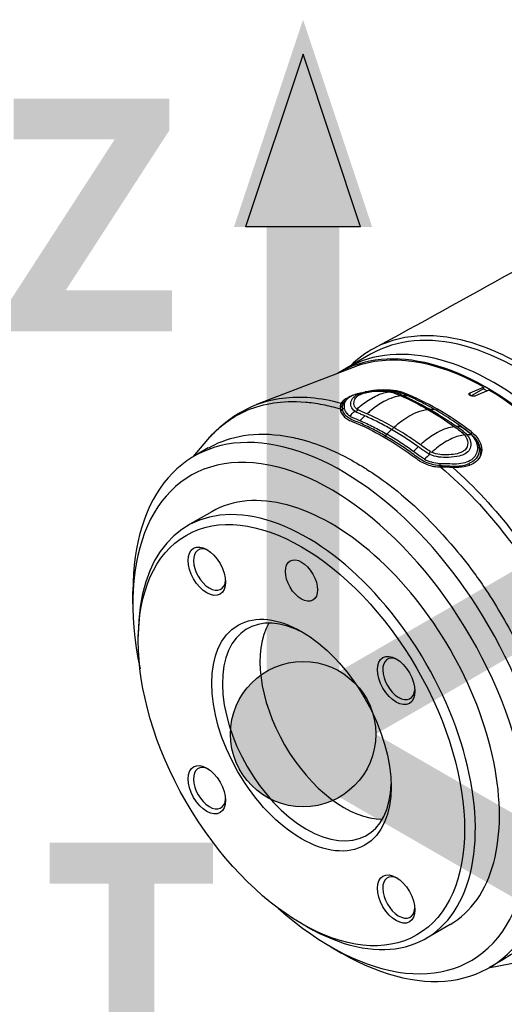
# Model space of a CAD drawing. Header units: millimetres. Extents: x 0 to 4378, y 0 to 2376.
# Tile 323 of 331: x 2525 to 2589, y 1859 to 1989. Entities that reach past the tile are written whole.
import ezdxf

# ---------------------------------------------------------------- set-up
doc = ezdxf.new("R2010")
doc.units = ezdxf.units.MM
doc.header["$LTSCALE"] = 0.2
for name, color, linetype in [('01_Object Line', 4, 'Continuous'), ('07_Special Line2', 76, 'Continuous'), ('12_Before Rev.Num.', 5, 'Continuous')]:
    doc.layers.add(name, color=color, linetype=linetype)
doc.layers.add('14_Mark', color=7, linetype='Continuous', true_color=0xe03c31)
doc.styles.add('Rainbow-5.0 Style', font='malgunsl.ttf')

# ---------------------------------------------------------------- blocks, each defined once
blk = doc.blocks.new('A$C6724399f_1')
for p, q in [((-137.73, 911.03), (-141.97, 908.58)), ((-140.05, 909.3), (-152.8, 904.38)), ((-124.59, 905.94), (-122.82, 906.7)), ((-122.82, 906.7), (-122.82, 906.46)), ((-133.27, 905.73), (-133.27, 905.9)), ((-133.27, 905.55), (-133.27, 905.55)), ((-124.59, 905.59), (-124.59, 905.94)), ((-122.82, 906.46), (-124.44, 905.53)), ((-122.12, 906.29), (-123.89, 905.53)), ((-122.82, 906.46), (-122.36, 906.19)), ((-141.71, 903.61), (-141.71, 903.55)), ((-139.75, 903.47), (-139.75, 903.47)), ((-139.31, 903.63), (-139.31, 903.63)), ((-128.93, 903.55), (-128.93, 903.79)), ((-139.69, 902.17), (-139.69, 902.17)), ((-138.79, 901.78), (-138.79, 901.78)), ((-136.44, 902.32), (-136.44, 902.32)), ((-137.16, 900.99), (-137.16, 900.99)), ((-135.23, 900.84), (-135.23, 900.84)), ((-129.55, 900.33), (-129.55, 900.33)), ((-124.46, 900.81), (-124.46, 900.47)), ((-124.46, 900.38), (-124.46, 900.38)), ((-161.16, 897.5), (-159.25, 899.75)), ((-134.43, 899.42), (-134.43, 899.42)), ((-131.77, 899.52), (-131.77, 899.52)), ((-130.74, 899.43), (-130.74, 899.43)), ((-130.72, 899.45), (-130.72, 899.45)), ((-130.43, 899.68), (-130.43, 899.68)), ((-130.31, 899.78), (-130.31, 899.78)), ((-127.28, 899.76), (-127.28, 899.76)), ((-159.18, 898.65), (-161.06, 897.56)), ((-131.58, 897.45), (-131.58, 897.45)), ((-128.83, 897.46), (-128.84, 897.47)), ((-126.21, 897.93), (-126.21, 897.93)), ((-126.21, 897.54), (-126.21, 897.54)), ((-124.76, 898.3), (-124.76, 898.3)), ((-123.19, 897.99), (-123.19, 897.7)), ((-128.09, 897.39), (-128.09, 897.4)), ((-127.3, 896.58), (-127.3, 896.58)), ((-125.64, 896.33), (-125.64, 896.33)), ((-126.46, 895.69), (-126.46, 895.69)), ((-126.4, 894.29), (-126.4, 894.29)), ((-158.71, 890.23), (-161.9, 888.39)), ((-169.14, 878.07), (-169.14, 879.71)), ((-168.42, 873.16), (-168.42, 873.98)), ((-146.87, 835.84), (-146.16, 835.43)), ((-127.24, 835.71), (-130.42, 833.87)), ((-142.98, 832.76), (-141.56, 831.94)), ((-120.18, 831.1), (-122.06, 830.01)), ((-119.22, 830.49), (-122.16, 829.96))]:
    blk.add_line(p, q)
for centre, major_axis, ratio, start_param, end_param in [((-118.23, 877.26), (19.5, -33.77), 0.57735, 0, 3.141593), ((-121.41, 875.42), (19.5, -33.77), 0.57735, 0, 3.141593), ((-122.47, 874.81), (19.5, -33.77), 0.57735, 6.276472, 9.431491), ((-122.47, 874.81), (-19.41, 33.62), 0.57735, 5.510668, 6.192986), ((-122.47, 874.81), (-19.5, 33.77), 0.57735, 0.219576, 0.219609), ((-135.86, 896.61), (-2.01, -9.4), 0.657892, 3.207955, 3.309887), ((-134.41, 906.19), (0.123, 0.346), 0.586063, 3.505391, 4.05706), ((-128.77, 870.51), (21.99, -35.18), 0.558405, 2.458612, 2.489385), ((-134.36, 896.22), (2.02, 9.23), 0.669342, 0.072693, 0.1726), ((-128.86, 871.12), (19.98, -34.61), 0.577349, 2.358445, 2.512651), ((-122.47, 874.81), (19.41, -33.62), 0.57735, 0.0902, 2.343313), ((-122.47, 874.81), (-19.5, 33.77), 0.57735, 0.251781, 0.251867), ((-122.47, 874.81), (-17.98, 31.13), 0.57735, 0.101577, 0.10159), ((-139.75, 903.85), (-0.399, 0.039), 0.823926, 1.423079, 2.74037), ((-135.87, 906.19), (-3.97, -2.05), 0.476479, 0.211736, 0.2911), ((-129.97, 904.01), (-0.177, -0.308), 0.579231, 0.292939, 1.038344), ((-128.86, 871.12), (-19.98, 34.61), 0.577351, 5.341331, 5.500035), ((-134.91, 901.43), (0.135, 0.319), 0.655917, 3.458041, 4.784387), ((-127.32, 892.16), (-2.06, -9.21), 0.669522, 3.217308, 3.317215), ((-128.87, 870.6), (21.68, -35.31), 0.553474, 2.187803, 2.218617), ((-141.56, 863.78), (19.5, -33.77), 0.57735, 5.497787, 10.210176), ((-125.51, 901.05), (-0.226, -0.288), 0.524587, 0.216973, 1.096818), ((-125.98, 890.9), (-2.02, -9.4), 0.657828, 3.208445, 3.310377), ((-132.64, 898.56), (-1.5, 0), 0.57735, 5.393777, 5.394101), ((-132.43, 899.87), (-2, 0), 0.577602, 1.360978, 1.364511), ((-132.43, 899.87), (-2, 0), 0.577602, 2.317387, 2.317522), ((-132.43, 899.87), (2, 0), 0.577602, 6.101672, 6.101975), ((-142.98, 862.97), (-18.5, 32.04), 0.57735, 2.086336, 7.338442), ((-132.43, 898.68), (2, 0), 0.57735, 5.048975, 5.049302), ((-132.43, 898.68), (2, 0), 0.57735, 5.868287, 5.869086), ((-132.43, 898.68), (2, 0), 0.57735, 6.180219, 6.184222), ((-129.94, 898.19), (0.008, 0.395), 0.120682, 3.412409, 4.729332), ((-126.59, 900.83), (-4.24, -1.59), 0.623526, 0.480007, 0.55937), ((-142.98, 862.97), (15.74, -27.26), 0.57735, 0, 3.141593), ((-146.16, 861.13), (15.74, -27.26), 0.57735, 5.497787, 10.210176), ((-101.26, 887.05), (14.54, -25.18), 0.57735, 4.305765, 4.305803), ((-118.99, 887.51), (-1, 1.73), 0.57735, 0.213181, 0.213461), ((-118.99, 887.51), (-1, 1.73), 0.57735, 1.221476, 1.223962), ((-159.01, 882.58), (-1.5, 2.6), 0.57735, 5.577992, 10.129971), ((-146.16, 861.13), (-7.88, 13.65), 0.57735, 5.52902, 10.178943), ((-141.21, 863.99), (-7.88, 13.65), 0.57735, 0.319372, 2.82222), ((-134.02, 868.14), (-1.5, 2.6), 0.57735, 5.577992, 10.129971), ((-159.01, 853.71), (-1.5, 2.6), 0.57735, 5.577992, 10.129971), ((-134.02, 839.28), (-1.5, 2.6), 0.57735, 5.577992, 10.129971)]:
    blk.add_ellipse(centre, major_axis=major_axis, ratio=ratio, start_param=start_param, end_param=end_param)
for centre, major_axis in [((-146.87, 860.72), (15.24, -26.39)), ((-159.37, 882.37), (-1.75, 3.03)), ((-146.87, 881.13), (-1.5, 2.6)), ((-146.87, 860.72), (-8.38, 14.52)), ((-134.37, 867.94), (-1.75, 3.03)), ((-159.37, 853.51), (-1.75, 3.03)), ((-134.37, 839.07), (-1.75, 3.03))]:
    blk.add_ellipse(centre, major_axis=major_axis, ratio=0.57735)
for points in [[(-137.36, 911.77), (-131.23, 915.12), (-125.08, 918.51), (-118.92, 921.93)], [(-134.28, 906.08), (-134.74, 906.19), (-135.28, 906.26), (-135.85, 906.27)], [(-133.7, 905.89), (-133.88, 905.96), (-134.06, 906.02), (-134.26, 906.07)], [(-133.71, 905.53), (-132.54, 905.02), (-131.37, 904.42), (-130.19, 903.75)], [(-132.79, 905.53), (-133.09, 905.66), (-133.39, 905.78), (-133.7, 905.89)], [(-152.8, 904.38), (-152.8, 904.38), (-152.8, 904.38), (-152.8, 904.38)], [(-141.45, 903.77), (-141.38, 903.82), (-141.3, 903.88), (-141.22, 903.93)], [(-141.06, 904.89), (-141, 904.94), (-140.94, 905), (-140.87, 905.05)], [(-141.69, 903.78), (-141.71, 903.71), (-141.71, 903.62), (-141.7, 903.54)], [(-141.45, 903.77), (-141.55, 903.69), (-141.64, 903.56), (-141.67, 903.45)], [(-140.49, 902.88), (-140.27, 903.1), (-140.05, 903.32), (-139.84, 903.53)], [(-138.5, 902.88), (-138.71, 902.68), (-138.92, 902.47), (-139.13, 902.26)], [(-138.73, 903.37), (-138.73, 903.37), (-138.73, 903.37), (-138.72, 903.37)], [(-130.19, 903.74), (-129.01, 903.06), (-127.83, 902.3), (-126.65, 901.45)], [(-129.9, 903.77), (-129.69, 903.78), (-129.48, 903.77), (-129.27, 903.75)], [(-138.47, 901.97), (-138.47, 901.97), (-138.47, 901.97), (-138.47, 901.97)], [(-126.34, 901.88), (-126.23, 901.81), (-126.13, 901.73), (-126.02, 901.66)], [(-124.84, 900.78), (-125.13, 901.01), (-125.43, 901.24), (-125.74, 901.45)], [(-135.86, 900.03), (-135.84, 900.1), (-135.81, 900.16), (-135.77, 900.22)], [(-135.77, 900.22), (-135.71, 900.3), (-135.65, 900.38), (-135.61, 900.48)], [(-124.38, 900.37), (-124.52, 900.51), (-124.68, 900.65), (-124.84, 900.78)], [(-159.26, 899.75), (-159.25, 899.76), (-159.24, 899.76), (-159.24, 899.77)], [(-132.07, 898.18), (-131.86, 898.4), (-131.65, 898.61), (-131.44, 898.81)], [(-129.94, 897.81), (-130.17, 897.61), (-130.39, 897.39), (-130.6, 897.17)], [(-125.8, 898.07), (-125.8, 898.07), (-125.8, 898.07), (-125.8, 898.07)], [(-128.57, 896.33), (-128.57, 896.43), (-128.57, 896.52), (-128.57, 896.62)], [(-128.55, 896.13), (-128.56, 896.2), (-128.56, 896.27), (-128.57, 896.33)], [(-124.93, 896.87), (-124.93, 896.87), (-124.93, 896.87), (-124.93, 896.87)], [(-124.76, 896.58), (-124.73, 896.51), (-124.71, 896.43), (-124.69, 896.34)], [(-128.04, 895.77), (-128.04, 895.77), (-128.04, 895.77), (-128.04, 895.77)], [(-125.55, 894.85), (-125.55, 894.85), (-125.55, 894.85), (-125.55, 894.85)], [(-126.69, 894.56), (-126.69, 894.56), (-126.69, 894.56), (-126.69, 894.56)], [(-125.3, 894.62), (-125.3, 894.62), (-125.3, 894.62), (-125.3, 894.62)], [(-124.68, 894.02), (-124.68, 894.02), (-124.68, 894.02), (-124.68, 894.02)], [(-124.18, 893.52), (-124.18, 893.52), (-124.18, 893.52), (-124.18, 893.52)], [(-123.8, 893.14), (-123.8, 893.14), (-123.8, 893.14), (-123.8, 893.14)], [(-123.55, 892.88), (-123.55, 892.88), (-123.55, 892.88), (-123.55, 892.88)], [(-123.14, 892.45), (-123.14, 892.45), (-123.14, 892.45), (-123.14, 892.45)], [(-123.11, 892.42), (-123.12, 892.42), (-123.12, 892.42), (-123.12, 892.42)], [(-122.33, 891.58), (-122.33, 891.57), (-122.33, 891.57), (-122.33, 891.57)]]:
    blk.add_open_spline(points, degree=3)
for points, knots in [([(-118.23, 909.87), (-120.97, 911.42), (-123.7, 912.48), (-128.76, 913.55), (-131.07, 913.61), (-134.64, 912.97), (-135.99, 912.5), (-138.39, 911.23), (-139.45, 910.44), (-140.4, 909.49)], [0.000001, 0.000001, 0.000001, 0.000001, 1.164971, 1.164971, 2.245726, 2.245726, 2.976579, 2.976579, 3.662816, 3.662816, 3.662816, 3.662816]), ([(-152.8, 904.38), (-151.72, 904.79), (-150.57, 905.08), (-149.39, 905.24), (-146.99, 905.55), (-144.37, 905.33), (-141.63, 904.58)], [-0.1678514, -0.1678514, -0.1678514, -0.1678514, -0.1123126, -0.1123126, -0.1123126, 0, 0, 0, 0]), ([(-140.23, 905.53), (-140.52, 905.4), (-140.79, 905.27), (-141.29, 904.96), (-141.5, 904.77), (-141.63, 904.58)], [-0.2892406, -0.2892406, -0.2892406, -0.2892406, -0.1642391, -0.1642391, -0.0003909, -0.0003909, -0.0003909, -0.0003909]), ([(-140.03, 905.63), (-140.07, 905.61), (-140.11, 905.59), (-140.43, 905.43), (-140.65, 905.26), (-141, 904.94), (-141.12, 904.8), (-141.25, 904.41), (-141.26, 904.19), (-141.22, 903.93)], [27.245572, 27.245572, 27.245572, 27.245572, 27.43036, 27.43036, 28.758819, 28.758819, 30.087278, 30.087278, 31.415738, 31.415738, 31.415738, 31.415738]), ([(-139.84, 903.53), (-140.31, 903.85), (-140.43, 904.37), (-140.3, 904.82), (-140.22, 905.08), (-140.04, 905.32), (-139.78, 905.51), (-139.59, 905.65), (-139.35, 905.76), (-139.07, 905.85), (-138.39, 906.07), (-137.5, 906.18), (-136.64, 906.22), (-136.03, 906.25), (-135.43, 906.21), (-134.91, 906.1)], [6.83821, 6.83821, 6.83821, 6.83821, 9.362067, 9.362067, 9.362067, 10.842339, 10.842339, 10.842339, 11.887217, 11.887217, 11.887217, 14.411544, 14.411544, 14.411544, 16.204654, 16.204654, 16.204654, 16.204654]), ([(-140.03, 905.63), (-139.9, 905.69), (-139.76, 905.74), (-139.4, 905.85), (-139.17, 905.91), (-138.55, 906.04), (-138.17, 906.1), (-137.42, 906.2), (-137.07, 906.23), (-136.63, 906.26), (-136.54, 906.26), (-136.35, 906.27), (-136.25, 906.27), (-136.05, 906.27), (-135.95, 906.27), (-135.85, 906.27)], [0, 0, 0, 0, 0.0433293, 0.0433293, 0.1165032, 0.1165032, 0.2464569, 0.2464569, 0.3524355, 0.3524355, 0.3803043, 0.3803043, 0.4094502, 0.4094502, 0.4402949, 0.4402949, 0.4402949, 0.4402949]), ([(-139.55, 903.79), (-139.89, 904.06), (-140, 904.44), (-139.93, 904.81), (-139.88, 905.02), (-139.78, 905.2), (-139.62, 905.37), (-139.58, 905.41), (-139.53, 905.45), (-139.48, 905.49)], [7.141582, 7.141582, 7.141582, 7.141582, 9.362054, 9.362054, 9.362054, 10.573628, 10.573628, 10.573628, 10.889931, 10.889931, 10.889931, 10.889931]), ([(-139.55, 903.79), (-139.4, 903.92), (-139.26, 904.04), (-139.11, 904.16), (-138.54, 904.64), (-137.95, 905.05), (-137.36, 905.37), (-137.35, 905.37), (-137.34, 905.38), (-137.33, 905.38), (-136.73, 905.7), (-136.13, 905.92), (-135.57, 906.02), (-135.44, 906.04), (-135.32, 906.06), (-135.2, 906.08)], [-8.25646, -8.25646, -8.25646, -8.25646, -7.624618, -7.624618, -7.624618, -5.1247, -5.1247, -5.1247, -5.082989, -5.082989, -5.082989, -2.541442, -2.541442, -2.541442, -1.992945, -1.992945, -1.992945, -1.992945]), ([(-139.48, 905.49), (-139.33, 905.61), (-139.13, 905.72), (-138.74, 905.86), (-138.58, 905.91), (-138.41, 905.95)], [10.889931, 10.889931, 10.889931, 10.889931, 11.886462, 11.886462, 12.517617, 12.517617, 12.517617, 12.517617]), ([(-133.27, 905.9), (-133.69, 906.06), (-134.18, 906.17), (-135.26, 906.31), (-135.83, 906.33), (-137.05, 906.28), (-137.69, 906.2), (-138.34, 906.07), (-138.4, 906.06), (-138.45, 906.05)], [-1.0630218, -1.0630218, -1.0630218, -1.0630218, -0.8848058, -0.8848058, -0.7073819, -0.7073819, -0.5174641, -0.5174641, -0.50072, -0.50072, -0.50072, -0.50072]), ([(-138.41, 905.95), (-137.89, 906.08), (-137.3, 906.14), (-136.18, 906.19), (-135.66, 906.17), (-135.2, 906.08)], [12.517617, 12.517617, 12.517617, 12.517617, 14.410588, 14.410588, 16.122304, 16.122304, 16.122304, 16.122304]), ([(-133.71, 905.53), (-134.06, 905.49), (-134.4, 905.42), (-134.76, 905.31), (-135.16, 905.18), (-135.57, 905), (-135.98, 904.78), (-136.56, 904.46), (-137.15, 904.05), (-137.76, 903.54), (-137.91, 903.42), (-138.06, 903.29), (-138.21, 903.15)], [1.942734, 1.942734, 1.942734, 1.942734, 3.510907, 3.510907, 3.510907, 5.294969, 5.294969, 5.294969, 7.771433, 7.771433, 7.771433, 8.384461, 8.384461, 8.384461, 8.384461]), ([(-135.2, 906.08), (-135.11, 906.06), (-135.01, 906.03), (-134.92, 906.01), (-134.83, 905.98), (-134.74, 905.95), (-134.66, 905.92), (-134.64, 905.92), (-134.62, 905.91), (-134.6, 905.9)], [16.1226828, 16.1226828, 16.1226828, 16.1226828, 16.4885012, 16.4885012, 16.4885012, 16.8511653, 16.8511653, 16.8511653, 16.9347143, 16.9347143, 16.9347143, 16.9347143]), ([(-134.91, 906.1), (-134.82, 906.08), (-134.72, 906.05), (-134.63, 906.03), (-134.55, 906), (-134.46, 905.97), (-134.38, 905.94), (-134.36, 905.93), (-134.34, 905.93), (-134.32, 905.92)], [16.2046565, 16.2046565, 16.2046565, 16.2046565, 16.5350251, 16.5350251, 16.5350251, 16.8635253, 16.8635253, 16.8635253, 16.9347143, 16.9347143, 16.9347143, 16.9347143]), ([(-134.6, 905.9), (-134.47, 905.85), (-134.28, 905.77), (-134.01, 905.66), (-133.86, 905.59), (-133.71, 905.53)], [0, 0, 0, 0, 0.0569111, 0.0569111, 0.1273668, 0.1273668, 0.1273668, 0.1273668]), ([(-133.43, 905.55), (-133.14, 905.42), (-132.85, 905.29), (-132.26, 905.01), (-131.97, 904.87), (-131.08, 904.42), (-130.49, 904.11), (-129.9, 903.77)], [-0.5003967, -0.5003967, -0.5003967, -0.5003967, -0.3749442, -0.3749442, -0.2498089, -0.2498089, 0, 0, 0, 0]), ([(-129.27, 903.75), (-129.66, 903.97), (-130.05, 904.19), (-130.44, 904.39), (-130.83, 904.6), (-131.22, 904.8), (-131.61, 904.98), (-132.01, 905.17), (-132.4, 905.36), (-132.79, 905.53)], [13.589461, 13.589461, 13.589461, 13.589461, 15.291102, 15.291102, 15.291102, 16.992719, 16.992719, 16.992719, 18.712231, 18.712231, 18.712231, 18.712231]), ([(-123.89, 905.53), (-123.93, 905.51), (-123.99, 905.5), (-124.11, 905.48), (-124.18, 905.48), (-124.3, 905.49), (-124.37, 905.5), (-124.49, 905.54), (-124.55, 905.56), (-124.64, 905.61), (-124.68, 905.65), (-124.73, 905.71), (-124.74, 905.74), (-124.74, 905.81), (-124.73, 905.84), (-124.67, 905.9), (-124.64, 905.92), (-124.59, 905.94)], [0.1511512, 0.1511512, 0.1511512, 0.1511512, 0.1700527, 0.1700527, 0.1890362, 0.1890362, 0.2079284, 0.2079284, 0.2268206, 0.2268206, 0.2457128, 0.2457128, 0.264605, 0.264605, 0.2835884, 0.2835884, 0.3024899, 0.3024899, 0.3024899, 0.3024899]), ([(-159.24, 899.77), (-158.62, 900.5), (-158.12, 900.95), (-157.84, 901.2), (-157.71, 901.32), (-157.62, 901.4), (-157.57, 901.43), (-157.24, 901.72), (-156.74, 902.13), (-156.01, 902.59), (-155.07, 903.19), (-154.47, 903.44), (-154.3, 903.52), (-154.21, 903.56), (-154.12, 903.6), (-154.03, 903.64), (-152.91, 904.11), (-151.73, 904.43), (-150.5, 904.62), (-149.41, 904.78), (-148.01, 904.87), (-146.3, 904.72), (-145.74, 904.67), (-144.98, 904.58), (-144.04, 904.39), (-143.37, 904.25), (-142.61, 904.07), (-141.76, 903.81)], [-0.2964944, -0.2964944, -0.2964944, -0.2964944, -0.2645883, -0.2645883, -0.2645883, -0.25, -0.25, -0.25, -0.21875, -0.21875, -0.21875, -0.1875, -0.1875, -0.1875, -0.1826751, -0.1826751, -0.1826751, -0.125, -0.125, -0.125, -0.0625, -0.0625, -0.0625, -0.0258077, -0.0258077, -0.0258077, 0, 0, 0, 0]), ([(-159.24, 899.77), (-159.24, 899.77), (-159.24, 899.77), (-159.24, 899.77), (-159.24, 899.77), (-159.24, 899.77), (-159.24, 899.77), (-159.24, 899.77), (-159.24, 899.77), (-159.24, 899.77), (-159.24, 899.77), (-159.24, 899.77), (-159.24, 899.77), (-159.23, 899.78), (-159.23, 899.78), (-159.23, 899.79), (-159.22, 899.79), (-159.2, 899.81), (-159.19, 899.83), (-159.13, 899.9), (-159.09, 899.95), (-158.92, 900.14), (-158.79, 900.29), (-158.25, 900.85), (-157.83, 901.26), (-156.03, 902.8), (-154.48, 903.73), (-152.8, 904.38)], [0, 0, 0, 0, 0.00005, 0.00005, 0.000069, 0.000069, 0.00013, 0.00013, 0.00017, 0.00017, 0.00029, 0.00029, 0.00065, 0.00065, 0.00173, 0.00173, 0.00497, 0.00497, 0.01469, 0.01469, 0.04385, 0.04385, 0.131336, 0.131336, 0.393933, 0.393933, 1.206043, 1.206043, 1.206043, 1.206043]), ([(-141.63, 904.58), (-141.64, 904.56), (-141.66, 904.54), (-141.68, 904.48), (-141.7, 904.46), (-141.73, 904.37), (-141.74, 904.31), (-141.79, 904.06), (-141.77, 903.88), (-141.76, 903.81)], [-0.06400045, -0.06400045, -0.06400045, -0.06400045, -0.05698624, -0.05698624, -0.05040221, -0.05040221, -0.03728617, -0.03728617, -0.00001779, -0.00001779, -0.00001779, -0.00001779]), ([(-141.69, 903.78), (-141.68, 903.88), (-141.66, 903.97), (-141.56, 904.24), (-141.47, 904.41), (-141.3, 904.65), (-141.23, 904.73), (-141.16, 904.79)], [0, 0, 0, 0, 0.043852, 0.043852, 0.1087099, 0.1087099, 0.1542399, 0.1542399, 0.1542399, 0.1542399]), ([(-141.06, 904.89), (-141.11, 904.84), (-141.16, 904.8), (-141.21, 904.75), (-141.21, 904.75), (-141.21, 904.75), (-141.21, 904.74), (-141.44, 904.5), (-141.52, 904.19), (-141.45, 903.77)], [-39.614388, -39.614388, -39.614388, -39.614388, -39.2015, -39.2015, -39.2015, -39.181422, -39.181422, -39.181422, -37.039584, -37.039584, -37.039584, -37.039584]), ([(-141.22, 903.93), (-141.22, 903.9), (-141.22, 903.87), (-141.2, 903.81), (-141.19, 903.78), (-141.17, 903.7), (-141.15, 903.64), (-141.11, 903.55), (-141.09, 903.52), (-141.04, 903.44), (-141.02, 903.39), (-140.88, 903.2), (-140.72, 903.03), (-140.49, 902.88)], [0, 0, 0, 0, 0.0146911, 0.0146911, 0.0270405, 0.0270405, 0.0580232, 0.0580232, 0.077436, 0.077436, 0.1037284, 0.1037284, 0.192379, 0.192379, 0.192379, 0.192379]), ([(-141.76, 903.81), (-141.72, 903.44), (-141.55, 903.11), (-141.15, 902.7), (-140.99, 902.57), (-140.71, 902.4), (-140.61, 902.35), (-140.4, 902.25), (-140.33, 902.22), (-140.19, 902.17)], [-0.4608596, -0.4608596, -0.4608596, -0.4608596, -0.2319778, -0.2319778, -0.1176594, -0.1176594, -0.0605125, -0.0605125, -0.000004, -0.000004, -0.000004, -0.000004]), ([(-135.77, 900.22), (-136.32, 900.54), (-136.87, 900.84), (-137.42, 901.12), (-137.98, 901.41), (-138.53, 901.67), (-139.07, 901.91), (-139.07, 901.91), (-139.07, 901.91), (-139.08, 901.91), (-139.62, 902.15), (-140.21, 902.35), (-140.66, 902.63), (-140.66, 902.63), (-140.66, 902.63), (-140.67, 902.63), (-140.89, 902.78), (-141.07, 902.95), (-141.2, 903.14), (-141.33, 903.33), (-141.42, 903.54), (-141.45, 903.77)], [27.547428, 27.547428, 27.547428, 27.547428, 29.915632, 29.915632, 29.915632, 32.28311, 32.28311, 32.28311, 32.293424, 32.293424, 32.293424, 34.650769, 34.650769, 34.650769, 34.666423, 34.666423, 34.666423, 35.852922, 35.852922, 35.852922, 37.039421, 37.039421, 37.039421, 37.039421]), ([(-140.49, 902.88), (-140.47, 902.87), (-140.45, 902.85), (-140.43, 902.84), (-140.24, 902.74), (-140.05, 902.64), (-139.84, 902.55), (-139.6, 902.46), (-139.37, 902.36), (-139.13, 902.26)], [33.655801, 33.655801, 33.655801, 33.655801, 33.760716, 33.760716, 33.760716, 34.688162, 34.688162, 34.688162, 35.7207, 35.7207, 35.7207, 35.7207]), ([(-138.5, 902.88), (-138.56, 902.91), (-138.63, 902.94), (-138.69, 902.97), (-138.71, 902.97), (-138.72, 902.98), (-138.73, 902.99), (-138.81, 903.02), (-138.89, 903.05), (-138.97, 903.09), (-139.05, 903.12), (-139.12, 903.16), (-139.2, 903.19), (-139.28, 903.22), (-139.35, 903.26), (-139.43, 903.29), (-139.5, 903.33), (-139.57, 903.36), (-139.64, 903.4), (-139.71, 903.44), (-139.77, 903.48), (-139.84, 903.53)], [4.856644, 4.856644, 4.856644, 4.856644, 5.128657, 5.128657, 5.128657, 5.185049, 5.185049, 5.185049, 5.513346, 5.513346, 5.513346, 5.841966, 5.841966, 5.841966, 6.171736, 6.171736, 6.171736, 6.503514, 6.503514, 6.503514, 6.83821, 6.83821, 6.83821, 6.83821]), ([(-138.21, 903.15), (-138.22, 903.16), (-138.24, 903.16), (-138.65, 903.34), (-139.05, 903.49), (-139.39, 903.68)], [5.066669, 5.066669, 5.066669, 5.066669, 5.128657, 5.128657, 6.83821, 6.83821, 6.83821, 6.83821]), ([(-134.97, 901.1), (-135.56, 901.44), (-136.15, 901.76), (-137.03, 902.21), (-137.33, 902.36), (-137.91, 902.63), (-138.21, 902.76), (-138.5, 902.88)], [-0.4980541, -0.4980541, -0.4980541, -0.4980541, -0.2482966, -0.2482966, -0.1249533, -0.1249533, -0.0001115, -0.0001115, -0.0001115, -0.0001115]), ([(-134.69, 901.37), (-135.09, 901.6), (-135.49, 901.82), (-135.88, 902.03), (-136.28, 902.24), (-136.67, 902.44), (-137.07, 902.63), (-137.45, 902.81), (-137.83, 902.99), (-138.21, 903.15)], [0, 0, 0, 0, 1.709554, 1.709554, 1.709554, 3.419104, 3.419104, 3.419104, 5.066451, 5.066451, 5.066451, 5.066451]), ([(-134.69, 901.37), (-134.28, 901.73), (-133.87, 902.06), (-133.48, 902.34), (-132.44, 903.08), (-131.45, 903.53), (-130.51, 903.7), (-130.4, 903.72), (-130.3, 903.73), (-130.19, 903.74)], [0.073579, 0.073579, 0.073579, 0.073579, 1.773456, 1.773456, 1.773456, 6.187837, 6.187837, 6.187837, 6.697304, 6.697304, 6.697304, 6.697304]), ([(-129.9, 903.77), (-129.31, 903.43), (-128.72, 903.06), (-127.99, 902.58), (-127.84, 902.49), (-127.58, 902.32), (-127.47, 902.24), (-127.03, 901.94), (-126.7, 901.71), (-126.37, 901.47)], [-0.5013435, -0.5013435, -0.5013435, -0.5013435, -0.2507469, -0.2507469, -0.1880948, -0.1880948, -0.1410476, -0.1410476, -0.0000391, -0.0000391, -0.0000391, -0.0000391]), ([(-125.74, 901.45), (-126.13, 901.74), (-126.53, 902.01), (-126.92, 902.27), (-127.31, 902.54), (-127.7, 902.79), (-128.09, 903.04), (-128.48, 903.28), (-128.87, 903.52), (-129.26, 903.74), (-129.26, 903.74), (-129.26, 903.75), (-129.27, 903.75)], [-18.712231, -18.712231, -18.712231, -18.712231, -16.997643, -16.997643, -16.997643, -15.300899, -15.300899, -15.300899, -13.604104, -13.604104, -13.604104, -13.589461, -13.589461, -13.589461, -13.589461]), ([(-140.19, 902.17), (-138.78, 901.59), (-137.37, 900.9), (-134.55, 899.27), (-133.15, 898.34), (-131.74, 897.29)], [0, 0, 0, 0, 0.604975, 0.604975, 1.212492, 1.212492, 1.212492, 1.212492]), ([(-139.13, 902.26), (-138.54, 902.01), (-137.96, 901.73), (-136.79, 901.14), (-136.2, 900.82), (-135.61, 900.48)], [35.720723, 35.720723, 35.720723, 35.720723, 38.259702, 38.259702, 40.798705, 40.798705, 40.798705, 40.798705]), ([(-131.15, 899.07), (-131.53, 899.35), (-131.92, 899.62), (-132.3, 899.88), (-133.1, 900.41), (-133.9, 900.91), (-134.69, 901.37)], [-5.096168, -5.096168, -5.096168, -5.096168, -3.432831, -3.432831, -3.432831, 0, 0, 0, 0]), ([(-126.65, 901.45), (-127, 901.42), (-127.34, 901.35), (-127.7, 901.23), (-128.1, 901.11), (-128.51, 900.93), (-128.92, 900.7), (-129.5, 900.39), (-130.09, 899.98), (-130.7, 899.47), (-130.85, 899.34), (-131, 899.21), (-131.15, 899.07)], [1.942734, 1.942734, 1.942734, 1.942734, 3.510907, 3.510907, 3.510907, 5.294969, 5.294969, 5.294969, 7.771433, 7.771433, 7.771433, 8.384461, 8.384461, 8.384461, 8.384461]), ([(-126.65, 901.45), (-126.51, 901.35), (-126.36, 901.24), (-126.09, 901.04), (-125.9, 900.9), (-125.76, 900.8)], [0, 0, 0, 0, 0.0616854, 0.0616854, 0.1115163, 0.1115163, 0.1115163, 0.1115163]), ([(-126.02, 901.66), (-125.45, 901.26), (-124.88, 900.85), (-123.66, 899.74), (-123.33, 898.94), (-123.48, 897.51), (-123.97, 896.91), (-124.76, 896.58)], [4.433636, 4.433636, 4.433636, 4.433636, 6.883366, 6.883366, 10.325049, 10.325049, 13.766731, 13.766731, 13.766731, 13.766731]), ([(-159.18, 898.65), (-159.07, 898.71), (-158.97, 898.76), (-157.55, 899.53), (-156.09, 900.03), (-152.77, 900.57), (-150.91, 900.54), (-148.27, 900.1), (-147.55, 899.95), (-145.61, 899.43), (-144.37, 898.99), (-142.76, 898.3), (-142.4, 898.13), (-141.61, 897.75), (-141.18, 897.54), (-140.29, 897.06), (-139.83, 896.8), (-139.09, 896.36), (-138.81, 896.19), (-138.43, 895.96), (-138.33, 895.89), (-137.26, 895.21), (-136.3, 894.55), (-132.28, 891.5), (-129.36, 888.63), (-125.66, 884.25), (-124.74, 883.07), (-123.29, 881.07), (-122.74, 880.27), (-120.69, 877.13), (-119.32, 874.69), (-117.2, 870.44), (-116.41, 868.66), (-115.03, 865.06), (-114.44, 863.26), (-113.5, 859.84), (-113.12, 858.22), (-112.63, 855.52), (-112.47, 854.43), (-112.24, 852.28), (-112.16, 851.22), (-112.11, 849.68), (-112.1, 849.18), (-112.13, 845.71), (-112.5, 842.97), (-113.61, 839.33), (-114.06, 838.21), (-114.96, 836.44), (-115.38, 835.74), (-117.03, 833.41), (-118.5, 832.06), (-120.18, 831.1)], [-15.185847, -15.185847, -15.185847, -15.185847, -15.126345, -15.126345, -14.357922, -14.357922, -13.491729, -13.491729, -13.178557, -13.178557, -12.649887, -12.649887, -12.498415, -12.498415, -12.318089, -12.318089, -12.124815, -12.124815, -12.007373, -12.007373, -11.964756, -11.964756, -11.555527, -11.555527, -10.242526, -10.242526, -9.787003, -9.787003, -9.494757, -9.494757, -8.658648, -8.658648, -8.069674, -8.069674, -7.481399, -7.481399, -6.943069, -6.943069, -6.570845, -6.570845, -6.198458, -6.198458, -6.015314, -6.015314, -4.920692, -4.920692, -4.383337, -4.383337, -3.995401, -3.995401, -2.988737, -2.988737, -2.988737, -2.988737]), ([(-128.57, 896.33), (-128.96, 896.35), (-129.34, 896.41), (-129.71, 896.5), (-130.08, 896.6), (-130.43, 896.74), (-130.75, 896.91), (-131.38, 897.25), (-131.89, 897.69), (-132.44, 898.08), (-132.99, 898.47), (-133.54, 898.85), (-134.1, 899.2), (-134.1, 899.2), (-134.1, 899.21), (-134.11, 899.21), (-134.65, 899.56), (-135.2, 899.89), (-135.75, 900.21), (-135.76, 900.21), (-135.76, 900.22), (-135.77, 900.22)], [-37.039388, -37.039388, -37.039388, -37.039388, -35.852961, -35.852961, -35.852961, -34.66644, -34.66644, -34.66644, -32.296832, -32.296832, -32.296832, -29.935323, -29.935323, -29.935323, -29.920458, -29.920458, -29.920458, -27.574383, -27.574383, -27.574383, -27.547428, -27.547428, -27.547428, -27.547428]), ([(-135.61, 900.48), (-135.54, 900.55), (-135.46, 900.62), (-135.39, 900.69), (-135.29, 900.78), (-135.2, 900.88), (-135.1, 900.97), (-135.06, 901.02), (-135.02, 901.06), (-134.97, 901.1)], [-1.0896743, -1.0896743, -1.0896743, -1.0896743, -0.7634499, -0.7634499, -0.7634499, -0.3184296, -0.3184296, -0.3184296, -0.1133023, -0.1133023, -0.1133023, -0.1133023]), ([(-132.07, 898.18), (-132.65, 898.61), (-133.24, 899.01), (-134.43, 899.78), (-135.02, 900.14), (-135.61, 900.48)], [35.720722, 35.720722, 35.720722, 35.720722, 38.259702, 38.259702, 40.798705, 40.798705, 40.798705, 40.798705]), ([(-131.44, 898.81), (-131.73, 899.02), (-132.02, 899.23), (-132.61, 899.63), (-132.91, 899.83), (-133.79, 900.4), (-134.38, 900.76), (-134.97, 901.1)], [-0.4984902, -0.4984902, -0.4984902, -0.4984902, -0.3746356, -0.3746356, -0.2508217, -0.2508217, -0.0000001, -0.0000001, -0.0000001, -0.0000001]), ([(-125.02, 900.39), (-124.71, 900.02), (-124.52, 899.6), (-124.5, 899.21), (-124.47, 898.66), (-124.73, 898.19), (-125.25, 897.88), (-125.47, 897.75), (-125.74, 897.65), (-126.04, 897.58), (-126.46, 897.48), (-126.95, 897.42), (-127.45, 897.4), (-128.3, 897.37), (-129.21, 897.44), (-129.94, 897.81)], [-16.234798, -16.234798, -16.234798, -16.234798, -14.441202, -14.441202, -14.441202, -11.916208, -11.916208, -11.916208, -10.870941, -10.870941, -10.870941, -9.390513, -9.390513, -9.390513, -6.865662, -6.865662, -6.865662, -6.865662]), ([(-125.32, 900.37), (-125.44, 900.35), (-125.56, 900.34), (-125.68, 900.31), (-126.25, 900.21), (-126.84, 899.99), (-127.44, 899.67), (-127.45, 899.67), (-127.46, 899.66), (-127.47, 899.66), (-128.06, 899.34), (-128.65, 898.93), (-129.23, 898.45), (-129.37, 898.33), (-129.52, 898.21), (-129.66, 898.08)], [1.992945, 1.992945, 1.992945, 1.992945, 2.541442, 2.541442, 2.541442, 5.082989, 5.082989, 5.082989, 5.1247, 5.1247, 5.1247, 7.624618, 7.624618, 7.624618, 8.25646, 8.25646, 8.25646, 8.25646]), ([(-128.57, 896.62), (-128.14, 896.61), (-127.71, 896.59), (-126.87, 896.57), (-126.47, 896.56), (-125.71, 896.63), (-125.34, 896.72), (-124.7, 896.95), (-124.43, 897.1), (-123.79, 897.64), (-123.57, 898.15), (-123.61, 899.26), (-123.88, 899.86), (-124.38, 900.37)], [-31.415738, -31.415738, -31.415738, -31.415738, -30.087278, -30.087278, -28.758819, -28.758819, -27.43036, -27.43036, -26.101901, -26.101901, -23.444982, -23.444982, -20.788081, -20.788081, -20.788081, -20.788081]), ([(-124.46, 900.81), (-124.07, 900.51), (-123.75, 900.16), (-123.28, 899.44), (-123.13, 899.07), (-123.03, 898.28), (-123.09, 897.88), (-123.45, 897.16), (-123.74, 896.85), (-124.48, 896.4), (-124.9, 896.24), (-125.83, 896.06), (-126.35, 896.04), (-126.88, 896.07)], [0, 0, 0, 0, 0.170338, 0.170338, 0.339954, 0.339954, 0.529798, 0.529798, 0.719657, 0.719657, 0.888889, 0.888889, 1.059151, 1.059151, 1.059151, 1.059151]), ([(-125.76, 900.8), (-125.75, 900.78), (-125.73, 900.77), (-125.71, 900.76), (-125.64, 900.69), (-125.57, 900.63), (-125.5, 900.57), (-125.43, 900.5), (-125.37, 900.44), (-125.32, 900.37)], [-16.9650672, -16.9650672, -16.9650672, -16.9650672, -16.8814942, -16.8814942, -16.8814942, -16.518726, -16.518726, -16.518726, -16.1528025, -16.1528025, -16.1528025, -16.1528025]), ([(-125.48, 900.81), (-125.46, 900.8), (-125.44, 900.79), (-125.43, 900.77), (-125.35, 900.71), (-125.28, 900.65), (-125.21, 900.59), (-125.15, 900.52), (-125.08, 900.46), (-125.02, 900.39)], [-16.9650672, -16.9650672, -16.9650672, -16.9650672, -16.8938577, -16.8938577, -16.8938577, -16.565263, -16.565263, -16.565263, -16.2347997, -16.2347997, -16.2347997, -16.2347997]), ([(-125.47, 901.27), (-125.05, 900.96), (-124.64, 900.65), (-123.97, 900), (-123.72, 899.68), (-123.34, 898.94), (-123.22, 898.52), (-123.19, 898.15)], [0.0772603, 0.0772603, 0.0772603, 0.0772603, 0.2575296, 0.2575296, 0.393836, 0.393836, 0.5442859, 0.5442859, 0.5442859, 0.5442859]), ([(-125.32, 900.37), (-125.05, 900.04), (-124.91, 899.68), (-124.89, 898.98), (-125.02, 898.64), (-125.3, 898.38)], [-16.152793, -16.152793, -16.152793, -16.152793, -14.440216, -14.440216, -12.546701, -12.546701, -12.546701, -12.546701]), ([(-129.94, 897.81), (-130.04, 897.86), (-130.13, 897.91), (-130.22, 897.97), (-130.31, 898.02), (-130.4, 898.07), (-130.48, 898.13), (-130.56, 898.18), (-130.64, 898.24), (-130.72, 898.3), (-130.8, 898.35), (-130.88, 898.41), (-130.96, 898.47), (-131.04, 898.52), (-131.12, 898.58), (-131.2, 898.64), (-131.22, 898.65), (-131.23, 898.66), (-131.25, 898.67), (-131.31, 898.72), (-131.38, 898.76), (-131.44, 898.81)], [-6.865662, -6.865662, -6.865662, -6.865662, -6.53091, -6.53091, -6.53091, -6.199058, -6.199058, -6.199058, -5.869205, -5.869205, -5.869205, -5.540502, -5.540502, -5.540502, -5.212131, -5.212131, -5.212131, -5.149247, -5.149247, -5.149247, -4.883582, -4.883582, -4.883582, -4.883582]), ([(-129.89, 898.2), (-130.34, 898.46), (-130.72, 898.76), (-131.13, 899.06), (-131.14, 899.07), (-131.15, 899.07)], [-6.865662, -6.865662, -6.865662, -6.865662, -5.149247, -5.149247, -5.09617, -5.09617, -5.09617, -5.09617]), ([(-130.6, 897.17), (-130.63, 897.19), (-130.65, 897.2), (-130.68, 897.22), (-130.92, 897.36), (-131.15, 897.5), (-131.36, 897.66), (-131.6, 897.83), (-131.84, 898.01), (-132.07, 898.18)], [33.655801, 33.655801, 33.655801, 33.655801, 33.760753, 33.760753, 33.760753, 34.688313, 34.688313, 34.688313, 35.7207, 35.7207, 35.7207, 35.7207]), ([(-125.3, 898.38), (-125.39, 898.3), (-125.5, 898.22), (-125.89, 898), (-126.22, 897.91), (-126.59, 897.84), (-126.93, 897.78), (-127.3, 897.75), (-127.97, 897.72), (-128.28, 897.74), (-128.59, 897.78), (-128.96, 897.83), (-129.33, 897.93), (-129.66, 898.08)], [-12.546701, -12.546701, -12.546701, -12.546701, -11.915365, -11.915365, -10.602154, -10.602154, -10.602154, -9.390513, -9.390513, -8.401614, -8.401614, -8.401614, -7.169122, -7.169122, -7.169122, -7.169122]), ([(-123.23, 897.61), (-123.22, 897.65), (-123.21, 897.69), (-123.19, 897.87), (-123.18, 898.01), (-123.19, 898.15)], [-120.7220068, -120.7220068, -120.7220068, -120.7220068, -120.5192593, -120.5192593, -119.8736837, -119.8736837, -119.8736837, -119.8736837]), ([(-131.74, 897.29), (-131.6, 897.18), (-131.53, 897.12), (-131.29, 896.96), (-131.17, 896.89), (-130.8, 896.68), (-130.53, 896.56), (-129.69, 896.26), (-129.08, 896.14), (-128.45, 896.13)], [-0.3780935, -0.3780935, -0.3780935, -0.3780935, -0.3289343, -0.3289343, -0.2821356, -0.2821356, -0.188521, -0.188521, -0.0002986, -0.0002986, -0.0002986, -0.0002986]), ([(-130.6, 897.17), (-130.32, 897.02), (-130.01, 896.9), (-129.68, 896.81), (-129.66, 896.8), (-129.65, 896.8), (-129.63, 896.79), (-129.29, 896.7), (-128.93, 896.64), (-128.57, 896.62)], [-33.655783, -33.655783, -33.655783, -33.655783, -32.588177, -32.588177, -32.588177, -32.535769, -32.535769, -32.535769, -31.415738, -31.415738, -31.415738, -31.415738]), ([(-128.57, 896.33), (-127.87, 896.31), (-127.16, 896.26), (-126.51, 896.26), (-126.51, 896.26), (-126.5, 896.26), (-126.5, 896.26), (-126.17, 896.26), (-125.86, 896.29), (-125.57, 896.34), (-125.28, 896.4), (-125, 896.48), (-124.76, 896.58)], [37.039421, 37.039421, 37.039421, 37.039421, 39.181422, 39.181422, 39.181422, 39.2015, 39.2015, 39.2015, 40.272392, 40.272392, 40.272392, 41.323422, 41.323422, 41.323422, 41.323422]), ([(-128.45, 896.13), (-125.36, 893.49), (-122.38, 890.33), (-119.71, 886.84), (-118.3, 885.01), (-116.96, 883.05), (-115.72, 881.04), (-114.48, 879.03), (-113.35, 876.97), (-112.33, 874.87), (-111.31, 872.77), (-110.39, 870.6), (-109.6, 868.44), (-108.82, 866.29), (-108.17, 864.15), (-107.65, 862.03), (-107.14, 859.91), (-106.75, 857.78), (-106.51, 855.74), (-106.28, 853.69), (-106.18, 851.72), (-106.24, 849.83), (-106.34, 846.04), (-107.03, 842.57), (-108.27, 839.69), (-108.88, 838.26), (-109.63, 836.97), (-110.5, 835.84), (-111.37, 834.71), (-112.37, 833.72), (-113.48, 832.92), (-114.59, 832.11), (-115.79, 831.49), (-117.09, 831.04), (-117.77, 830.81), (-118.48, 830.62), (-119.22, 830.49)], [0, 0, 0, 0, 0.1205223, 0.1205223, 0.1205223, 0.1837668, 0.1837668, 0.1837668, 0.2470112, 0.2470112, 0.2470112, 0.3102557, 0.3102557, 0.3102557, 0.3735002, 0.3735002, 0.3735002, 0.4367446, 0.4367446, 0.4367446, 0.4999891, 0.4999891, 0.4999891, 0.6264781, 0.6264781, 0.6264781, 0.6897225, 0.6897225, 0.6897225, 0.752967, 0.752967, 0.752967, 0.8162115, 0.8162115, 0.8162115, 0.8493915, 0.8493915, 0.8493915, 0.8493915]), ([(-126.88, 896.07), (-126.94, 896.08), (-127.01, 896.08), (-127.14, 896.09), (-127.2, 896.09), (-127.4, 896.1), (-127.53, 896.1), (-128.03, 896.11), (-128.33, 896.12), (-128.45, 896.13)], [0.0000195, 0.0000195, 0.0000195, 0.0000195, 0.0187409, 0.0187409, 0.0363222, 0.0363222, 0.0713463, 0.0713463, 0.1704652, 0.1704652, 0.1704652, 0.1704652]), ([(-126.88, 896.07), (-124.03, 893.56), (-121.3, 890.61), (-118.82, 887.37), (-117.41, 885.54), (-116.06, 883.58), (-114.82, 881.56), (-113.58, 879.55), (-112.45, 877.49), (-111.43, 875.38), (-110.4, 873.27), (-109.48, 871.1), (-108.69, 868.94), (-107.91, 866.78), (-107.26, 864.64), (-106.74, 862.51), (-106.22, 860.38), (-105.84, 858.25), (-105.6, 856.2), (-105.36, 854.15), (-105.27, 852.18), (-105.32, 850.28), (-105.42, 846.48), (-106.12, 843), (-107.35, 840.12), (-107.97, 838.68), (-108.72, 837.4), (-109.59, 836.26), (-110.32, 835.32), (-111.13, 834.48), (-112.03, 833.76)], [-1, -1, -1, -1, -0.8874103, -0.8874103, -0.8874103, -0.8234994, -0.8234994, -0.8234994, -0.7595886, -0.7595886, -0.7595886, -0.6956777, -0.6956777, -0.6956777, -0.6317668, -0.6317668, -0.6317668, -0.5678559, -0.5678559, -0.5678559, -0.503945, -0.503945, -0.503945, -0.3761233, -0.3761233, -0.3761233, -0.3122124, -0.3122124, -0.3122124, -0.2591427, -0.2591427, -0.2591427, -0.2591427])]:
    blk.add_open_spline(points, degree=3, knots=knots)
blk = doc.blocks.new('A$C36afca62')
h = blk.add_hatch(color=256)
h.dxf.hatch_style = 1
h.paths.add_polyline_path([(6, 0, 1), (-6, 0, 1)])
at = {"layer": '12_Before Rev.Num.'}
blk.add_hatch(color=256, dxfattribs=at).paths.add_polyline_path([(0, 58.987), (-5.702, 41.88), (5.702, 41.88)])
blk.add_circle((0, 0), 6)
at = {"layer": '07_Special Line2', "const_width": 6}
blk.add_lwpolyline([(36.269, 20.94), (0, 0)], dxfattribs=at)
at = {"layer": '12_Before Rev.Num.'}
for p, q in [((0, 56.136), (-4.752, 41.88)), ((4.752, 41.88), (0, 56.136)), ((4.752, 41.88), (-4.752, 41.88))]:
    blk.add_line(p, q, dxfattribs=at)
at = {"layer": '12_Before Rev.Num.', "const_width": 6}
blk.add_lwpolyline([(0, 41.88), (0, 0)], dxfattribs=at)
at = {"layer": '14_Mark', "const_width": 6}
blk.add_lwpolyline([(36.269, -20.94), (0, 0)], dxfattribs=at)
at = {"insert": (-21.407, -18.551), "char_height": 19.2, "attachment_point": 4, "style": 'Rainbow-5.0 Style'}
blk.add_mtext('{\\fMalgun Gothic Semilight|b1|i0|c129|p50;T}', dxfattribs=at)
at = {"layer": '12_Before Rev.Num.', "insert": (-24.704, 42.87), "char_height": 19.2, "attachment_point": 4, "style": 'Rainbow-5.0 Style'}
blk.add_mtext('{\\fMalgun Gothic Semilight|b1|i0|c129|p50;Z}', dxfattribs=at)

msp = doc.modelspace()

# ---------------------------------------------------------------- block references
at = {"xscale": 1.6, "yscale": 1.6, "zscale": 1.6}
msp.add_blockref('A$C36afca62', (2562.099, 1894.866), dxfattribs=at)
at = {"layer": '01_Object Line'}
msp.add_blockref('A$C6724399f_1', (2708.753, 1034.021), dxfattribs=at)

doc.saveas('drawing.dxf')
